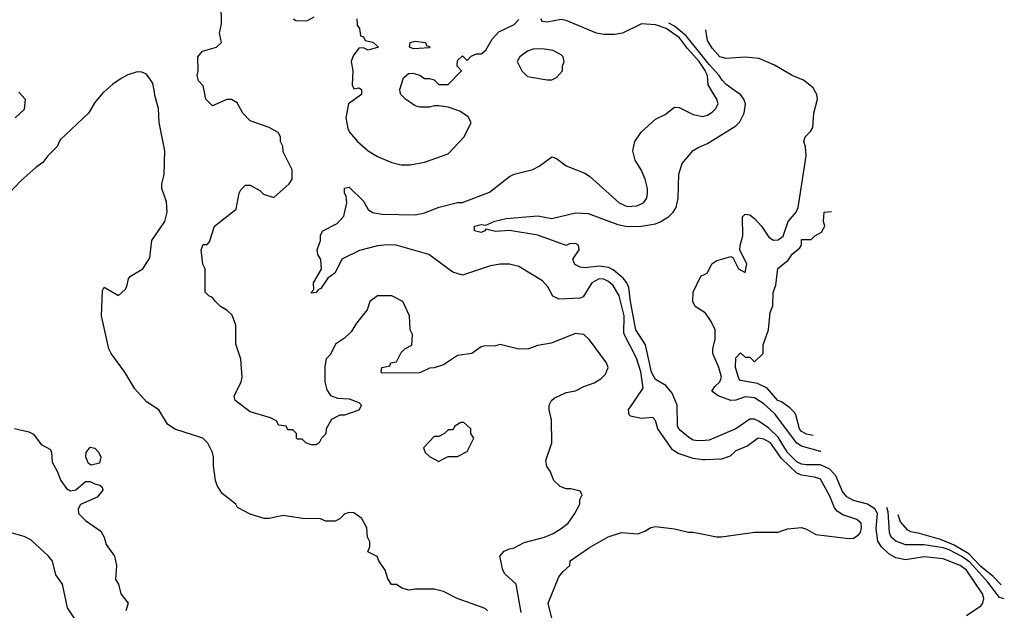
# Model space of a CAD drawing. Header units: inches. Extents: x 2348352 to 2479776, y 460422 to 613655.
# Tile 312 of 590: x 2387091 to 2391270, y 587800 to 590307. Entities that reach past the tile are written whole.
import ezdxf

# ---------------------------------------------------------------- set-up
doc = ezdxf.new("R2010")
doc.units = ezdxf.units.IN
doc.header["$MEASUREMENT"] = 0
for name, color, linetype in [('C3588', 7, 'Continuous'), ('C3589', 7, 'Continuous'), ('C3598', 7, 'Continuous'), ('C3599', 7, 'Continuous')]:
    doc.layers.add(name, color=color, linetype=linetype)

msp = doc.modelspace()

# ---------------------------------------------------------------- linework, layer by layer
at = {"layer": 'C3588', "color": 4}
for points, elevation in [([(2387448.5, 590000), (2387444, 589996), (2387410, 589955.3), (2387382.8, 589910), (2387263, 589797), (2387250, 589769), (2387210.4, 589729.6), (2387190, 589701.2), (2387159.8, 589680.2), (2387096.8, 589623.2), (2387047.5, 589572.5)], 116), ([(2387088, 590000), (2387114, 589970), (2387110, 589926), (2387072, 589890)], 112), ([(2389076.9, 587796.9), (2389067, 587807), (2388948, 587850), (2388890, 587879), (2388850, 587889), (2388770, 587889), (2388744.7, 587884.7), (2388713.6, 587893.6), (2388690, 587908.7), (2388669.4, 587909.4), (2388653.6, 587933.6), (2388642, 587970), (2388615.3, 588010), (2388608.4, 588028.4), (2388568.4, 588048.4), (2388578, 588070), (2388578, 588090), (2388568, 588110), (2388564, 588150), (2388544, 588190), (2388510, 588213.2), (2388490, 588215.3), (2388471.1, 588208.9), (2388450, 588188), (2388430, 588178), (2388390, 588178), (2388368.4, 588188.4), (2388290.9, 588189.1), (2388210, 588202), (2388150.7, 588189.3), (2388129.2, 588189.2), (2388070, 588208), (2388016.4, 588236.4), (2388008, 588250), (2387950, 588295.3), (2387928.7, 588330), (2387922, 588350), (2387913.6, 588413.6), (2387914, 588450), (2387909, 588470), (2387889.3, 588509.3), (2387868, 588530), (2387750, 588569.2), (2387719, 588590), (2387681.2, 588650), (2387630, 588685.2), (2387580.2, 588740.2), (2387537.2, 588810), (2387479, 588890), (2387469, 588910), (2387439, 589050), (2387442.7, 589157.3), (2387450, 589171.3), (2387510, 589136), (2387538.6, 589161.4), (2387546, 589174), (2387553.6, 589206.4), (2387562, 589218), (2387614, 589250), (2387644, 589296), (2387652.7, 589370), (2387707, 589450), (2387717.6, 589490), (2387714.2, 589534.2), (2387694, 589590), (2387694, 589610), (2387704, 589650), (2387706.6, 589750), (2387683.7, 589870), (2387680.9, 589930), (2387665.4, 589985.4), (2387663, 590000)], 116), ([(2389219.3, 587790), (2389199, 587910), (2389150, 587954), (2389142, 587970), (2389129, 588030), (2389148, 588050), (2389170, 588061), (2389190, 588064.7), (2389232.9, 588087.1), (2389318, 588110), (2389354.8, 588125.2), (2389390, 588146.8), (2389419, 588170), (2389448, 588210), (2389468, 588250), (2389468, 588270), (2389478, 588290), (2389470, 588306), (2389430, 588315.3), (2389410, 588315.3), (2389384.7, 588324.7), (2389358, 588350), (2389342, 588390), (2389329, 588410), (2389324.7, 588435.3), (2389349.2, 588510), (2389348.9, 588608.9), (2389338, 588650), (2389338, 588670), (2389348, 588690), (2389360.2, 588699.8), (2389410, 588724.7), (2389450, 588732), (2389486, 588750), (2389530, 588764.7), (2389558, 588782), (2389578, 588802), (2389588.7, 588830), (2389582, 588850), (2389510, 588948), (2389486, 588970), (2389450, 588975.3), (2389346.4, 588933.6), (2389290, 588924), (2389250, 588909), (2389210, 588908.7), (2389130, 588928), (2389110, 588922), (2389059.6, 588920.4), (2389050, 588918), (2389010.7, 588889.3), (2388950, 588882), (2388890, 588842), (2388850, 588828.7), (2388830, 588828), (2388790, 588808), (2388630, 588806), (2388626, 588810), (2388628.9, 588831.1), (2388662, 588838), (2388666, 588850), (2388690, 588854), (2388710, 588894), (2388726, 588910), (2388755.3, 588924.7), (2388758, 588970), (2388748, 588990), (2388746, 589050), (2388718, 589110), (2388670, 589135.3), (2388610, 589135.3), (2388578, 589110), (2388565.4, 589074.6), (2388520.7, 589019.3), (2388498, 588982), (2388470, 588955.3), (2388432, 588930), (2388410, 588886), (2388392.7, 588867.3), (2388386, 588834), (2388386, 588770), (2388395.3, 588735.3), (2388410, 588712), (2388439.6, 588699.6), (2388490, 588698), (2388530, 588682), (2388542, 588670), (2388530, 588648.7), (2388470, 588628.7), (2388450, 588628), (2388414, 588610), (2388392, 588570), (2388391, 588549), (2388372, 588530), (2388362, 588510), (2388350, 588502), (2388330, 588502), (2388306, 588510), (2388290, 588526), (2388270, 588526), (2388266, 588530), (2388266, 588550), (2388250, 588566), (2388230, 588566), (2388222, 588582), (2388190, 588586), (2388182, 588602), (2388156.4, 588616.4), (2388070, 588642), (2388006, 588690), (2388002, 588710), (2388031.6, 588768.4), (2388036.2, 588790), (2388030, 588866), (2388008, 588930), (2388008, 589010), (2387992.9, 589052.9), (2387972.5, 589072.5), (2387944, 589090), (2387922, 589110), (2387910, 589128), (2387894.6, 589134.6), (2387878, 589150), (2387878, 589250), (2387868.9, 589268.9), (2387862, 589330), (2387870, 589352), (2387887.3, 589352.7), (2387896.4, 589363.6), (2387918, 589430), (2388010, 589502), (2388022.7, 589570), (2388030, 589584.7), (2388050, 589604.7), (2388070, 589604.7), (2388110, 589582), (2388126.4, 589566.4), (2388170, 589552), (2388235.3, 589610), (2388248, 589630), (2388248, 589670), (2388210, 589746), (2388208, 589770), (2388198, 589790), (2388198, 589810), (2388188.4, 589828.4), (2388150, 589848.7), (2388070, 589878), (2388038, 589910), (2388014.6, 589954.6), (2387990, 589968), (2387970, 589968.7), (2387910, 589942), (2387882, 589970), (2387875.6, 590000)], 112), ([(2388542, 590000), (2388542, 589990), (2388486.8, 589950), (2388474.8, 589890), (2388484.5, 589844.5), (2388491.3, 589830), (2388524.7, 589790), (2388570.7, 589750.7), (2388610, 589726), (2388670, 589701), (2388710, 589691), (2388748.9, 589691.1), (2388810, 589702.8), (2388910, 589738), (2388978, 589810), (2389008, 589870), (2388994.6, 589894.6), (2388959, 589919), (2388910, 589935.3), (2388870, 589942), (2388850, 589942), (2388830, 589935.3), (2388790, 589935.3), (2388770, 589942), (2388729.1, 589969.1), (2388708.7, 589990), (2388706.3, 590000)], 112), ([(2390000, 588438.4), (2389990, 588438), (2389950, 588443.7), (2389885.4, 588465.4), (2389861.2, 588481.2), (2389799, 588570), (2389790, 588606), (2389778, 588618), (2389730, 588614), (2389684, 588624), (2389678, 588630), (2389675.3, 588650), (2389737.1, 588742.9), (2389727.7, 588812.3), (2389709.7, 588870), (2389654.9, 588974.9), (2389656.5, 589050), (2389635.1, 589135.1), (2389610, 589178), (2389590, 589196.2), (2389570, 589205.1), (2389550, 589207), (2389519.1, 589190), (2389482, 589130), (2389470, 589125.2), (2389380.2, 589120.2), (2389353.6, 589133.6), (2389332.5, 589172.5), (2389310, 589199), (2389210, 589259), (2389170, 589269), (2389130, 589269), (2389090, 589262), (2388970, 589222), (2388930, 589235.3), (2388828, 589310), (2388689.5, 589349.5), (2388650, 589351.3), (2388610, 589346.6), (2388532.8, 589327.2), (2388458, 589290), (2388430, 589232.7), (2388398.8, 589210), (2388370, 589166), (2388358.8, 589161.2), (2388350, 589149.2), (2388330, 589146), (2388329, 589149), (2388339, 589161), (2388338, 589190), (2388371.7, 589248.3), (2388369.5, 589289.5), (2388357.2, 589310), (2388354, 589330), (2388368, 589370), (2388368.4, 589391.6), (2388378, 589410), (2388438.6, 589441.4), (2388467, 589473), (2388479.3, 589530), (2388477.2, 589557.2), (2388469.2, 589570), (2388470, 589592), (2388490, 589596), (2388550, 589536), (2388570, 589501), (2388588, 589488), (2388630, 589480.7), (2388770, 589478.8), (2388810, 589487.3), (2388871.1, 589511.1), (2388949.3, 589530.7), (2388970, 589531), (2389084.7, 589575.3), (2389170, 589641), (2389190, 589651.3), (2389269.1, 589670.9), (2389295.5, 589684.5), (2389350, 589724.7), (2389370, 589718), (2389410, 589686), (2389490, 589654.8), (2389510, 589642.8), (2389636, 589530), (2389670, 589514), (2389710, 589517.3), (2389739, 589530), (2389753.2, 589550), (2389756, 589570), (2389756, 589590), (2389745.2, 589630), (2389729.4, 589669.4), (2389704, 589710), (2389694, 589750), (2389702, 589790), (2389728.7, 589830), (2389790, 589884.7), (2389830, 589904.7), (2389870, 589936), (2389890, 589934.8), (2389950, 589904.9), (2389990, 589896.3), (2390000, 589899.1)], 108), ([(2390000, 588521), (2389970, 588518.7), (2389950, 588521.6), (2389930, 588534), (2389890, 588567), (2389882.7, 588582.7), (2389881.3, 588670), (2389861, 588721), (2389833.4, 588753.4), (2389790, 588779.5), (2389773, 588810), (2389747.3, 588927.3), (2389706.6, 588990), (2389683.1, 589110), (2389676.3, 589170), (2389668.3, 589190), (2389652.8, 589210), (2389610, 589245.7), (2389590, 589255.6), (2389550, 589260.4), (2389490, 589253.3), (2389470, 589256.2), (2389448, 589268), (2389439, 589290), (2389466, 589330), (2389462.7, 589350), (2389450, 589356.9), (2389424.7, 589355.3), (2389410, 589348), (2389290, 589391.8), (2389170, 589412.3), (2389110, 589407.3), (2389070, 589418), (2389064.7, 589410), (2389050, 589403.7), (2389022, 589410), (2389022, 589430), (2389050, 589437.1), (2389070, 589434), (2389107.7, 589452.3), (2389156.6, 589463.4), (2389290, 589474), (2389350, 589462.4), (2389450, 589487.7), (2389504.5, 589484.5), (2389630, 589437.1), (2389670, 589428.4), (2389730, 589430.4), (2389790, 589440.4), (2389810, 589448.2), (2389845.2, 589470), (2389865.2, 589490), (2389877.2, 589510), (2389886, 589550), (2389889.3, 589650.7), (2389903.2, 589696.8), (2389950, 589751.3), (2389973.6, 589766.4), (2390000, 589777)], 104), ([(2390000, 589062), (2389958, 589090), (2389948.7, 589110), (2389949.3, 589150.7), (2389982, 589218), (2390000, 589227)], 96), ([(2387070, 588570.8), (2387130, 588557.3), (2387150, 588546.8), (2387182.8, 588502.8), (2387222, 588482), (2387226.8, 588470), (2387228.7, 588428.7), (2387250.3, 588390.3), (2387266, 588350), (2387290, 588317.3), (2387306.6, 588306.6), (2387330, 588310.7), (2387370, 588346.8), (2387390, 588346.8), (2387410, 588336), (2387431.3, 588331.3), (2387442, 588322), (2387444.7, 588310), (2387419.9, 588280.1), (2387350, 588248.7), (2387338.8, 588230), (2387341, 588210), (2387370, 588181), (2387435.2, 588135.2), (2387450.5, 588110.5), (2387458.8, 588078.8), (2387493, 588030), (2387502, 587990), (2387498, 587930), (2387510.7, 587910.7), (2387521, 587870), (2387551.3, 587830), (2387542, 587798)], 116), ([(2389374, 587670), (2389334, 587830), (2389379, 587941), (2389396.4, 587963.6), (2389426, 587990), (2389428, 588010), (2389510, 588066), (2389589, 588111), (2389646, 588130), (2389715.1, 588124.9), (2389744.7, 588135.3), (2389769.3, 588150.7), (2389790, 588156), (2389870, 588146), (2389930, 588131), (2389950, 588130.8), (2390000, 588120.8)], 108), ([(2387350, 587728), (2387294, 587810), (2387272.7, 587910), (2387245.2, 587950), (2387230, 588008), (2387214, 588030), (2387138.4, 588098.4), (2387110, 588112.7), (2387050, 588129.3)], 116)]:
    msp.add_lwpolyline(points, dxfattribs=dict(at, elevation=elevation))
at = {"layer": 'C3588', "color": 4, "elevation": 116}
for points in [[(2388976.4, 588596.4), (2388963.6, 588596.4), (2388938, 588582), (2388930, 588566), (2388910, 588566), (2388894, 588550), (2388870, 588538), (2388850, 588538), (2388804.7, 588490), (2388812, 588470), (2388830, 588452), (2388870, 588432), (2388890, 588442), (2388910, 588452), (2388950, 588452), (2388990, 588474), (2389018, 588530), (2389006, 588550), (2389006, 588570)], [(2387395.3, 588415.3), (2387382.7, 588422.7), (2387372.7, 588450), (2387373.2, 588470), (2387390, 588492), (2387410, 588487.3), (2387427.3, 588470), (2387435.5, 588450), (2387430, 588424)]]:
    msp.add_lwpolyline(points, close=True, dxfattribs=at)
at = {"layer": 'C3589', "color": 4}
for points, elevation in [([(2387875.6, 590000), (2387870, 590026), (2387850, 590048), (2387844, 590070), (2387849, 590090), (2387848, 590150), (2387867.3, 590172.7), (2387926, 590190), (2387948, 590210), (2387939, 590250), (2387948, 590290), (2387946, 590370)], 112), ([(2388254, 590310), (2388263.6, 590303.6), (2388310, 590302), (2388340.4, 590319.6)], 112), ([(2388522, 590310), (2388523.6, 590283.6), (2388534, 590270), (2388538, 590238), (2388550, 590234), (2388558, 590218), (2388590, 590212), (2388614, 590190), (2388570, 590178), (2388550, 590188), (2388530, 590186), (2388507.1, 590152.9), (2388498, 590130), (2388504.7, 590090), (2388502, 590030), (2388510, 590014), (2388530, 590018), (2388542, 590010), (2388542, 590000)], 112), ([(2388706.3, 590000), (2388704, 590010), (2388720.2, 590059.8), (2388742, 590078), (2388759.8, 590079.8), (2388790, 590071.3), (2388810, 590058), (2388830, 590058), (2388850, 590051.3), (2388870, 590031.3), (2388910, 590031.3), (2388966, 590090), (2388948, 590110), (2388950, 590134), (2388970, 590154), (2388990, 590134), (2389007.3, 590152.7), (2389030, 590162), (2389050, 590162), (2389070, 590178), (2389096, 590224), (2389124.5, 590255.5), (2389190, 590287.3), (2389210, 590307.3)], 112), ([(2390000, 590091.6), (2389975.5, 590130), (2389925, 590185), (2389891.7, 590230), (2389834.3, 590270), (2389790, 590285), (2389730.3, 590289.7), (2389650, 590249.6), (2389615.6, 590244.4), (2389570, 590244.7), (2389539, 590250), (2389410, 590303.6), (2389390, 590307.3), (2389330, 590297), (2389310, 590299), (2389303.7, 590310)], 108), ([(2390000, 590138.5), (2389919.2, 590239.2), (2389870, 590279.8), (2389846.5, 590292.6)], 104), ([(2387663, 590000), (2387657, 590037), (2387630, 590075.3), (2387610, 590084), (2387590, 590085.2), (2387550, 590072.7), (2387522, 590058), (2387486.4, 590033.6), (2387448.5, 590000)], 116)]:
    msp.add_lwpolyline(points, dxfattribs=dict(at, elevation=elevation))
at = {"layer": 'C3589', "color": 4, "elevation": 112}
for points in [[(2388763.1, 590183.1), (2388746, 590190), (2388748, 590210), (2388770, 590216), (2388814, 590210), (2388818, 590198), (2388832, 590192), (2388830, 590188)], [(2389310, 590182.7), (2389270, 590181.2), (2389247.1, 590172.9), (2389214, 590150), (2389202, 590130), (2389222, 590090), (2389246, 590066), (2389330, 590052), (2389350, 590052), (2389370, 590062), (2389395.3, 590090), (2389395.3, 590110), (2389402, 590130), (2389398, 590150), (2389390, 590158), (2389356, 590176)]]:
    msp.add_lwpolyline(points, close=True, dxfattribs=at)
at = {"layer": 'C3598', "color": 4}
for points, elevation in [([(2390000, 589899.1), (2390010, 589902), (2390030, 589914.8), (2390045.2, 589930), (2390056, 589950), (2390049.4, 589970), (2390031.4, 590000)], 108), ([(2390000, 589227), (2390010, 589232), (2390029.2, 589270.8), (2390050, 589284.7), (2390110, 589302), (2390118, 589298), (2390142, 589250), (2390170, 589234), (2390177.2, 589270), (2390148, 589328), (2390148.7, 589348.7), (2390160.9, 589390), (2390159, 589470), (2390170, 589481), (2390190, 589478.8), (2390210, 589462.8), (2390239.1, 589430), (2390270, 589384), (2390290, 589370.6), (2390310, 589373), (2390332.1, 589387.9), (2390353.3, 589450), (2390386.6, 589490), (2390395.6, 589510), (2390429.4, 589729.4), (2390426.8, 589766.8), (2390419.3, 589790), (2390425.2, 589810), (2390447.6, 589832.4), (2390457, 589850), (2390462, 589910), (2390476.9, 589970), (2390474.7, 589990), (2390469, 590000)], 96), ([(2390000, 589777), (2390010, 589781), (2390130, 589856), (2390147, 589873), (2390166.6, 589910), (2390172, 589950), (2390164.5, 589970), (2390150, 589989.3), (2390135, 590000)], 104), ([(2390459.2, 588541.2), (2390430, 588547), (2390410, 588559), (2390401.2, 588570), (2390385.2, 588630), (2390378.9, 588638.9), (2390359.5, 588659.5), (2390324.5, 588684.5), (2390309.4, 588690), (2390263.2, 588743.2), (2390222, 588762), (2390150, 588775.3), (2390143.7, 588783.7), (2390129.5, 588830), (2390130, 588872), (2390150, 588892), (2390170, 588874), (2390190, 588874), (2390210, 588854), (2390246, 588890), (2390247.3, 588927.3), (2390269, 588990), (2390276.4, 589063.6), (2390287.3, 589092.7), (2390288.4, 589148.4), (2390300.4, 589179.6), (2390309.1, 589250.9), (2390353.2, 589286.8), (2390370, 589311), (2390402, 589338), (2390408.7, 589350), (2390410, 589374), (2390450, 589374), (2390466, 589390), (2390494.6, 589405.4), (2390508, 589430), (2390502, 589450), (2390506, 589490), (2390536.9, 589492.8)], 92), ([(2390490.9, 588473.6), (2390490, 588474), (2390410, 588495.8), (2390390, 588508.7), (2390295.3, 588635.3), (2390250, 588676), (2390210, 588701), (2390170, 588706.4), (2390130, 588691.2), (2390109.7, 588689.7), (2390055.3, 588710), (2390029.2, 588730), (2390041.2, 588750), (2390062.9, 588770), (2390069.6, 588790), (2390058.9, 588830), (2390032.3, 588890), (2390032.3, 588910), (2390043.6, 588950), (2390042.4, 588990), (2390026.2, 589026.2), (2390001.2, 589061.2), (2390000, 589062)], 96), ([(2391110, 587777), (2391170, 587818.9), (2391178.7, 587830), (2391183.5, 587850), (2391176.8, 587870), (2391110, 587969.8), (2391082.6, 587990), (2391010, 588018.2), (2390930, 588026), (2390850, 588014.4), (2390810, 588022.7), (2390779.3, 588039.3), (2390748.4, 588068.4), (2390733.8, 588093.8), (2390726.3, 588146.3), (2390731.2, 588210), (2390720.4, 588230), (2390690, 588250.7), (2390630, 588265.1), (2390601.2, 588281.2), (2390583.6, 588303.6), (2390555.5, 588370), (2390530, 588398.9), (2390490, 588417), (2390430, 588417.2), (2390410, 588420.3), (2390389.9, 588429.9), (2390349.3, 588469.3), (2390310, 588534.4), (2390270, 588573.3), (2390230, 588601.7), (2390210, 588611.1), (2390190, 588611.1), (2390130.2, 588569.8), (2390017.7, 588522.3), (2390000, 588521)], 104), ([(2390000, 588120.8), (2390049.1, 588110.9), (2390069.1, 588110.9), (2390210, 588131.3), (2390310, 588132), (2390350, 588146), (2390410, 588150.8), (2390430, 588144.7), (2390470, 588121), (2390610, 588104.7), (2390630, 588106), (2390650, 588118), (2390659, 588130), (2390664, 588150), (2390662, 588170), (2390644.7, 588184.7), (2390584.5, 588204.5), (2390560.5, 588220.5), (2390550, 588234), (2390530, 588284), (2390490, 588356), (2390464.8, 588364.8), (2390410, 588372.6), (2390390, 588382), (2390324.4, 588444.4), (2390278, 588510), (2390250, 588526.6), (2390224.7, 588530), (2390182, 588498), (2390130, 588477.2), (2390106, 588454), (2390070, 588440.9), (2390000, 588438.4)], 108), ([(2391270, 587848.7), (2391250, 587853.5), (2391199.6, 587919.6), (2391123.3, 588003.3), (2391090, 588028), (2391036.4, 588056.4), (2391010, 588064.8), (2390930, 588077.5), (2390850, 588078), (2390810, 588093.3), (2390789.9, 588109.9), (2390782.6, 588130), (2390777.4, 588217.4), (2390770.9, 588236.5)], 96), ([(2391256.2, 587907.3), (2391222.5, 587942.5), (2391170, 587985.1), (2391119, 588039.1), (2391056.5, 588076.5), (2390999.8, 588099.8), (2390910, 588126.3), (2390872.9, 588132.9), (2390860.2, 588140.2), (2390830, 588175.3), (2390819.5, 588205.6)], 92)]:
    msp.add_lwpolyline(points, dxfattribs=dict(at, elevation=elevation))
at = {"layer": 'C3599', "color": 4}
for points, elevation in [([(2390469, 590000), (2390458.4, 590018.4), (2390418, 590050), (2390370, 590069.7), (2390294, 590114), (2390230, 590142.6), (2390170, 590148.5), (2390090, 590141.7), (2390062.9, 590150), (2390030, 590186), (2390010, 590219), (2390002.9, 590264.4)], 96), ([(2390135, 590000), (2390090, 590032), (2390072, 590050), (2390060.5, 590070), (2390017.1, 590117.1), (2390000, 590138.5)], 104), ([(2390031.4, 590000), (2390013.3, 590030), (2390009.7, 590070), (2390001, 590090), (2390000, 590091.6)], 108)]:
    msp.add_lwpolyline(points, dxfattribs=dict(at, elevation=elevation))

doc.saveas('drawing.dxf')
